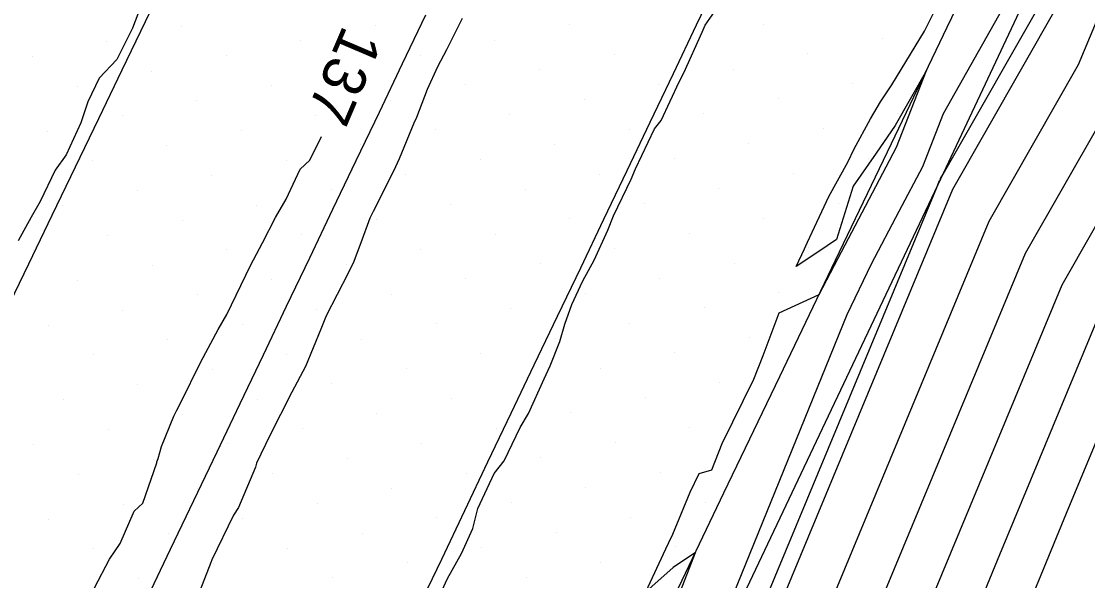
# Model space of a CAD drawing. Extents: x 2354170 to 2357230, y 866100 to 868290.
# Drawn here: x 2355338.78 to 2355388.35, y 866491.61 to 866517.59 of the extents above; entities that cross this region are included whole.
import ezdxf

# ---------------------------------------------------------------- set-up
doc = ezdxf.new("R2010")
doc.units = 0
for name, color, linetype in [('Default', 7, 'Continuous'), ('DTM Contours Major', 7, 'Continuous'), ('DTM Contours Minor', 7, 'Continuous'), ('DTM Contours Minor Text', 7, 'Continuous'), ('Exist DTM Breakline', 7, 'Continuous'), ('Exist DTM Scan Elevation Point', 7, 'Continuous'), ('Exist Roads EOP', 7, 'Continuous'), ('PH Exist DTM Breakline', 7, 'Continuous')]:
    doc.layers.add(name, color=color, linetype=linetype)

msp = doc.modelspace()

# ---------------------------------------------------------------- linework, layer by layer
at = {"layer": 'Default'}
for points in [[(2355433.274, 866592.65), (2355424.806, 866571.951), (2355424.411, 866571.12), (2355422.868, 866571.668), (2355420.162, 866565.925), (2355419.736, 866563.735), (2355420.105, 866562.501), (2355413.621, 866548.376), (2355412.407, 866545.801), (2355402.074, 866526.578), (2355397.826, 866518.933), (2355392.022, 866504.988), (2355390.529, 866502.372), (2355387.356, 866494.737), (2355378.915, 866474.238), (2355377.709, 866471.334), (2355372.225, 866460.176), (2355369.578, 866454.696), (2355359.039, 866433.252), (2355357.778, 866430.64), (2355352.681, 866420.776), (2355349.804, 866415.162), (2355338.927, 866394.115), (2355337.24, 866390.821)], [(2355431.174, 866592.241), (2355423.936, 866574.547), (2355423.314, 866573.241), (2355421.994, 866573.71), (2355417.818, 866564.844), (2355417.454, 866562.975), (2355417.769, 866561.921), (2355412.236, 866549.867), (2355410.42, 866546.018), (2355401.608, 866529.623), (2355395.783, 866519.142), (2355390.995, 866507.636), (2355388.835, 866503.852), (2355384.246, 866492.81), (2355377.209, 866475.72), (2355375.25, 866471.003), (2355370.627, 866461.597), (2355366.362, 866452.765), (2355357.461, 866434.654), (2355355.456, 866430.503), (2355351.148, 866422.165), (2355346.545, 866413.183), (2355337.415, 866395.516)], [(2355350.278, 866443.108), (2355362.638, 866468.704), (2355362.956, 866469.35), (2355368.679, 866483.13), (2355368.699, 866483.178), (2355368.917, 866483.705), (2355377.173, 866503.978), (2355378.305, 866506.326), (2355379.592, 866508.779), (2355380.686, 866510.856), (2355381.648, 866513.312), (2355385.103, 866519.446), (2355385.729, 866520.762), (2355386.343, 866521.891), (2355386.909, 866523.061), (2355389.502, 866527.256), (2355399.279, 866544.85), (2355400.49, 866547.102), (2355405.308, 866557.319), (2355406.091, 866559.024), (2355406.047, 866559.173), (2355406.098, 866559.438), (2355417.628, 866583.915)], [(2355419.375, 866579.833), (2355410.786, 866561.6), (2355410.61, 866560.694), (2355410.763, 866560.183), (2355408.079, 866554.338), (2355404.462, 866546.669), (2355400.211, 866538.759), (2355389.656, 866519.767), (2355387.914, 866515.58), (2355383.755, 866508.295), (2355374.918, 866487.031), (2355372.091, 866480.166), (2355367.873, 866470.011), (2355365.834, 866465.861), (2355356.711, 866446.971), (2355352.725, 866438.859), (2355348.49, 866430.091), (2355346.547, 866426.331), (2355336.768, 866407.245)], [(2355420.248, 866577.792), (2355413.13, 866562.681), (2355412.891, 866561.454), (2355413.098, 866560.762), (2355409.465, 866552.847), (2355406.448, 866546.452), (2355400.676, 866535.714), (2355391.699, 866519.558), (2355388.941, 866512.932), (2355385.449, 866506.814), (2355378.027, 866488.958), (2355373.797, 866478.684), (2355370.332, 866470.342), (2355367.431, 866464.44), (2355359.928, 866448.902), (2355354.303, 866437.457), (2355350.812, 866430.228), (2355348.081, 866424.943), (2355340.027, 866409.224), (2355334.391, 866398.319)], [(2355410.64, 866550.912), (2355408.434, 866546.235), (2355401.142, 866532.669), (2355393.741, 866519.35), (2355389.968, 866510.284), (2355387.142, 866505.333), (2355381.137, 866490.884), (2355375.503, 866477.202), (2355372.791, 866470.672), (2355369.029, 866463.018), (2355367.887, 866460.653)], [(2355389.544, 866523.447), (2355387.614, 866519.975), (2355386.887, 866518.228), (2355382.062, 866509.775), (2355371.808, 866485.105), (2355370.385, 866481.648), (2355365.415, 866469.68), (2355364.236, 866467.282), (2355353.495, 866445.04), (2355351.146, 866440.261), (2355347.54, 866432.795)], [(2355344.316, 866518.25), (2355343.939, 866517.273), (2355343.213, 866515.817), (2355342.398, 866514.949), (2355341.868, 866513.85), (2355341.538, 866512.876), (2355340.856, 866511.399), (2355340.351, 866510.684), (2355339.658, 866509.218), (2355339.227, 866508.497), (2355338.625, 866507.404)], [(2355358.151, 866490.768), (2355358.586, 866491.716), (2355359.24, 866492.873), (2355359.76, 866494.037), (2355360.005, 866494.964), (2355360.76, 866496.588), (2355361.219, 866497.176), (2355361.964, 866498.731), (2355362.352, 866499.38), (2355363.09, 866500.992), (2355363.361, 866501.593), (2355363.817, 866502.728), (2355364.042, 866503.529), (2355364.372, 866504.448), (2355364.875, 866505.547), (2355365.4, 866506.493), (2355366.037, 866507.892), (2355366.305, 866508.566), (2355367.128, 866510.269), (2355367.323, 866510.745), (2355368.204, 866512.596), (2355368.514, 866512.981), (2355369.364, 866514.782), (2355369.57, 866515.197), (2355370.429, 866517.089), (2355370.57, 866517.422), (2355371.441, 866518.667)], [(2355367.807, 866491.095), (2355368.745, 866493.09), (2355368.874, 866493.387), (2355369.065, 866493.773), (2355369.875, 866495.722), (2355370.295, 866496.597), (2355370.882, 866496.762), (2355371.35, 866497.989), (2355372.825, 866500.974), (2355373.269, 866502.073), (2355374.007, 866504.06), (2355375.862, 866504.902), (2355376.752, 866506.598), (2355379.461, 866511.745), (2355380.861, 866515.315), (2355379.401, 866512.762), (2355378.513, 866511.472), (2355377.452, 866509.931), (2355376.677, 866507.463), (2355375.811, 866506.875), (2355374.804, 866506.202), (2355375.178, 866507.029), (2355375.24, 866507.161), (2355375.324, 866507.332), (2355376.309, 866509.451), (2355377.205, 866511.05), (2355377.489, 866511.668), (2355378.259, 866513.068), (2355378.719, 866513.852), (2355379.248, 866514.64), (2355380.761, 866517.135), (2355381.172, 866517.943)], [(2355368.827, 866489.607), (2355370.115, 866492.925), (2355369.073, 866492.217), (2355367.807, 866491.095)]]:
    msp.add_lwpolyline(points, dxfattribs=at)
at = {"layer": 'DTM Contours Major'}
msp.add_lwpolyline([(2355410.64, 866550.912), (2355408.434, 866546.235), (2355401.142, 866532.669), (2355393.741, 866519.35), (2355389.968, 866510.284), (2355387.142, 866505.333), (2355381.137, 866490.884), (2355375.503, 866477.202), (2355372.791, 866470.672), (2355369.029, 866463.018), (2355367.887, 866460.653)], dxfattribs=at)
at = {"layer": 'DTM Contours Minor'}
for points in [[(2355352.422, 866444.396), (2355363.703, 866467.756), (2355364.595, 866469.57), (2355369.816, 866482.142), (2355370.772, 866484.462), (2355381.335, 866509.878), (2355381.452, 866510.166), (2355381.468, 866510.199), (2355381.486, 866510.234), (2355381.502, 866510.263), (2355381.515, 866510.298), (2355381.627, 866510.496), (2355386.544, 866519.11), (2355386.933, 866520.045), (2355399.59, 866542.82), (2355401.814, 866546.958), (2355406.232, 866556.325), (2355407.648, 866559.41), (2355407.568, 866559.68), (2355407.661, 866560.159), (2355418.21, 866582.554)], [(2355359.267, 866517.728), (2355358.539, 866516.268), (2355358.123, 866515.488), (2355357.642, 866514.429), (2355357.149, 866513.134), (2355357.028, 866512.871), (2355356.334, 866511.211), (2355356.084, 866510.63), (2355355.138, 866508.764), (2355354.974, 866508.456), (2355354.552, 866507.307), (2355354.201, 866506.365), (2355354.102, 866506.157), (2355353.968, 866505.895), (2355352.954, 866503.919), (2355352.694, 866503.294), (2355351.985, 866501.563), (2355351.348, 866500.372), (2355350.832, 866499.328), (2355350.333, 866498.361), (2355349.709, 866497.073), (2355349.66, 866496.892), (2355348.872, 866495.016), (2355348.637, 866494.657), (2355347.64, 866492.587), (2355347.581, 866492.45), (2355347.403, 866491.97), (2355346.792, 866490.423)], [(2355342.171, 866491.286), (2355342.868, 866492.607), (2355343.376, 866493.336), (2355344.029, 866494.836), (2355344.427, 866495.216), (2355345.074, 866497.082), (2355345.083, 866497.136), (2355345.135, 866497.281), (2355345.297, 866497.85), (2355345.864, 866499.255), (2355346.002, 866499.526), (2355346.177, 866499.863), (2355347.121, 866501.783), (2355347.927, 866503.283), (2355348.336, 866503.977), (2355348.763, 866504.88), (2355349.43, 866506.251), (2355349.992, 866507.312), (2355350.588, 866508.482), (2355351.095, 866509.34), (2355351.735, 866510.721), (2355352.182, 866511.138), (2355352.731, 866512.237)]]:
    msp.add_lwpolyline(points, dxfattribs=at)
at = {"layer": 'Exist DTM Breakline'}
for points in [[(2355338.033, 866504.084), (2355339.123, 866506.333), (2355340.212, 866508.584), (2355341.299, 866510.835), (2355342.385, 866513.087), (2355343.471, 866515.339), (2355344.556, 866517.591), (2355345.637, 866519.845)], [(2355371.23, 866519.671), (2355370.152, 866517.415), (2355369.077, 866515.158), (2355368.002, 866512.901), (2355366.927, 866510.644), (2355365.847, 866508.389), (2355364.766, 866506.135), (2355363.684, 866503.881), (2355362.603, 866501.627), (2355361.527, 866499.37), (2355360.454, 866497.113), (2355359.38, 866494.855), (2355358.307, 866492.597), (2355357.226, 866490.343)], [(2355338.15, 866477.302), (2355339.233, 866479.556), (2355340.316, 866481.809), (2355341.398, 866484.062), (2355342.481, 866486.316), (2355343.559, 866488.571), (2355344.638, 866490.826), (2355345.716, 866493.082), (2355346.795, 866495.337), (2355347.873, 866497.593), (2355348.951, 866499.848), (2355350.03, 866502.104), (2355351.108, 866504.359), (2355352.187, 866506.615), (2355353.265, 866508.87), (2355354.344, 866511.125), (2355355.422, 866513.381), (2355356.5, 866515.636), (2355357.579, 866517.891)]]:
    msp.add_lwpolyline(points, dxfattribs=at)
at = {"layer": 'Exist DTM Scan Elevation Point'}
for p, q in [((2355346.22, 866517.368), (2355346.22, 866517.368)), ((2355355.234, 866517.399), (2355355.234, 866517.399)), ((2355364.247, 866517.431), (2355364.247, 866517.431)), ((2355373.261, 866517.463), (2355373.261, 866517.463)), ((2355378.811, 866516.789), (2355378.811, 866516.789)), ((2355342.755, 866516.662), (2355342.755, 866516.662)), ((2355351.769, 866516.694), (2355351.769, 866516.694)), ((2355360.783, 866516.725), (2355360.783, 866516.725)), ((2355339.291, 866515.957), (2355339.291, 866515.957)), ((2355348.305, 866515.988), (2355348.305, 866515.988)), ((2355357.319, 866516.02), (2355357.319, 866516.02)), ((2355366.332, 866516.052), (2355366.332, 866516.052)), ((2355375.346, 866516.083), (2355375.346, 866516.083)), ((2355344.84, 866515.283), (2355344.84, 866515.283)), ((2355353.854, 866515.314), (2355353.854, 866515.314)), ((2355362.868, 866515.346), (2355362.868, 866515.346)), ((2355371.882, 866515.378), (2355371.882, 866515.378)), ((2355341.376, 866514.577), (2355341.376, 866514.577)), ((2355350.39, 866514.609), (2355350.39, 866514.609)), ((2355359.404, 866514.64), (2355359.404, 866514.64)), ((2355368.417, 866514.672), (2355368.417, 866514.672)), ((2355377.431, 866514.704), (2355377.431, 866514.704)), ((2355346.925, 866513.903), (2355346.925, 866513.903)), ((2355355.939, 866513.935), (2355355.939, 866513.935)), ((2355364.953, 866513.967), (2355364.953, 866513.967)), ((2355373.967, 866513.998), (2355373.967, 866513.998)), ((2355370.502, 866513.293), (2355370.502, 866513.293)), ((2355379.516, 866513.324), (2355379.516, 866513.324)), ((2355343.461, 866513.198), (2355343.461, 866513.198)), ((2355352.475, 866513.229), (2355352.475, 866513.229)), ((2355361.489, 866513.261), (2355361.489, 866513.261)), ((2355339.996, 866512.492), (2355339.996, 866512.492)), ((2355349.01, 866512.524), (2355349.01, 866512.524)), ((2355358.024, 866512.555), (2355358.024, 866512.555)), ((2355367.038, 866512.587), (2355367.038, 866512.587)), ((2355376.052, 866512.619), (2355376.052, 866512.619)), ((2355345.546, 866511.818), (2355345.546, 866511.818)), ((2355354.56, 866511.85), (2355354.56, 866511.85)), ((2355363.573, 866511.882), (2355363.573, 866511.882)), ((2355372.587, 866511.913), (2355372.587, 866511.913)), ((2355342.081, 866511.113), (2355342.081, 866511.113)), ((2355351.095, 866511.144), (2355351.095, 866511.144)), ((2355360.109, 866511.176), (2355360.109, 866511.176)), ((2355369.123, 866511.208), (2355369.123, 866511.208)), ((2355378.137, 866511.239), (2355378.137, 866511.239)), ((2355347.631, 866510.439), (2355347.631, 866510.439)), ((2355356.645, 866510.47), (2355356.645, 866510.47)), ((2355365.658, 866510.502), (2355365.658, 866510.502)), ((2355374.672, 866510.534), (2355374.672, 866510.534)), ((2355362.194, 866509.797), (2355362.194, 866509.797)), ((2355371.208, 866509.828), (2355371.208, 866509.828)), ((2355344.166, 866509.733), (2355344.166, 866509.733)), ((2355353.18, 866509.765), (2355353.18, 866509.765)), ((2355340.702, 866509.028), (2355340.702, 866509.028)), ((2355349.716, 866509.059), (2355349.716, 866509.059)), ((2355358.73, 866509.091), (2355358.73, 866509.091)), ((2355367.743, 866509.123), (2355367.743, 866509.123)), ((2355376.757, 866509.154), (2355376.757, 866509.154)), ((2355346.251, 866508.354), (2355346.251, 866508.354)), ((2355355.265, 866508.385), (2355355.265, 866508.385)), ((2355364.279, 866508.417), (2355364.279, 866508.417)), ((2355373.293, 866508.449), (2355373.293, 866508.449)), ((2355342.787, 866507.648), (2355342.787, 866507.648)), ((2355351.801, 866507.68), (2355351.801, 866507.68)), ((2355360.815, 866507.712), (2355360.815, 866507.712)), ((2355369.828, 866507.743), (2355369.828, 866507.743)), ((2355339.323, 866506.943), (2355339.323, 866506.943)), ((2355348.336, 866506.974), (2355348.336, 866506.974)), ((2355357.35, 866507.006), (2355357.35, 866507.006)), ((2355366.364, 866507.038), (2355366.364, 866507.038)), ((2355375.378, 866507.069), (2355375.378, 866507.069)), ((2355362.9, 866506.332), (2355362.9, 866506.332)), ((2355371.913, 866506.364), (2355371.913, 866506.364)), ((2355344.872, 866506.269), (2355344.872, 866506.269)), ((2355353.886, 866506.3), (2355353.886, 866506.3)), ((2355341.408, 866505.563), (2355341.408, 866505.563)), ((2355350.421, 866505.595), (2355350.421, 866505.595)), ((2355359.435, 866505.627), (2355359.435, 866505.627)), ((2355368.449, 866505.658), (2355368.449, 866505.658)), ((2355346.957, 866504.889), (2355346.957, 866504.889)), ((2355355.971, 866504.921), (2355355.971, 866504.921)), ((2355364.985, 866504.953), (2355364.985, 866504.953)), ((2355373.998, 866504.984), (2355373.998, 866504.984)), ((2355343.493, 866504.184), (2355343.493, 866504.184)), ((2355352.506, 866504.216), (2355352.506, 866504.216)), ((2355361.52, 866504.247), (2355361.52, 866504.247)), ((2355370.534, 866504.279), (2355370.534, 866504.279)), ((2355340.028, 866503.478), (2355340.028, 866503.478)), ((2355349.042, 866503.51), (2355349.042, 866503.51)), ((2355358.056, 866503.542), (2355358.056, 866503.542)), ((2355367.07, 866503.573), (2355367.07, 866503.573)), ((2355363.605, 866502.868), (2355363.605, 866502.868)), ((2355372.619, 866502.899), (2355372.619, 866502.899)), ((2355345.578, 866502.804), (2355345.578, 866502.804)), ((2355354.591, 866502.836), (2355354.591, 866502.836)), ((2355342.113, 866502.099), (2355342.113, 866502.099)), ((2355351.127, 866502.131), (2355351.127, 866502.131)), ((2355360.141, 866502.162), (2355360.141, 866502.162)), ((2355369.155, 866502.194), (2355369.155, 866502.194)), ((2355347.663, 866501.425), (2355347.663, 866501.425)), ((2355356.676, 866501.457), (2355356.676, 866501.457)), ((2355365.69, 866501.488), (2355365.69, 866501.488)), ((2355344.198, 866500.719), (2355344.198, 866500.719)), ((2355353.212, 866500.751), (2355353.212, 866500.751)), ((2355371.24, 866500.814), (2355371.24, 866500.814)), ((2355340.734, 866500.014), (2355340.734, 866500.014)), ((2355349.748, 866500.046), (2355349.748, 866500.046)), ((2355358.761, 866500.077), (2355358.761, 866500.077)), ((2355367.775, 866500.109), (2355367.775, 866500.109)), ((2355364.311, 866499.403), (2355364.311, 866499.403)), ((2355346.283, 866499.34), (2355346.283, 866499.34)), ((2355355.297, 866499.372), (2355355.297, 866499.372)), ((2355342.819, 866498.634), (2355342.819, 866498.634)), ((2355351.832, 866498.666), (2355351.832, 866498.666)), ((2355360.846, 866498.698), (2355360.846, 866498.698)), ((2355369.86, 866498.729), (2355369.86, 866498.729)), ((2355339.354, 866497.929), (2355339.354, 866497.929)), ((2355348.368, 866497.961), (2355348.368, 866497.961)), ((2355357.382, 866497.992), (2355357.382, 866497.992)), ((2355366.396, 866498.024), (2355366.396, 866498.024)), ((2355344.904, 866497.255), (2355344.904, 866497.255)), ((2355353.917, 866497.287), (2355353.917, 866497.287)), ((2355362.931, 866497.318), (2355362.931, 866497.318)), ((2355341.439, 866496.549), (2355341.439, 866496.549)), ((2355350.453, 866496.581), (2355350.453, 866496.581)), ((2355359.467, 866496.613), (2355359.467, 866496.613)), ((2355368.481, 866496.644), (2355368.481, 866496.644)), ((2355365.016, 866495.939), (2355365.016, 866495.939)), ((2355346.989, 866495.876), (2355346.989, 866495.876)), ((2355356.002, 866495.907), (2355356.002, 866495.907)), ((2355343.524, 866495.17), (2355343.524, 866495.17)), ((2355352.538, 866495.202), (2355352.538, 866495.202)), ((2355361.552, 866495.233), (2355361.552, 866495.233)), ((2355370.566, 866495.265), (2355370.566, 866495.265)), ((2355340.06, 866494.464), (2355340.06, 866494.464)), ((2355349.074, 866494.496), (2355349.074, 866494.496)), ((2355358.087, 866494.528), (2355358.087, 866494.528)), ((2355367.101, 866494.559), (2355367.101, 866494.559)), ((2355345.609, 866493.791), (2355345.609, 866493.791)), ((2355354.623, 866493.822), (2355354.623, 866493.822)), ((2355363.637, 866493.854), (2355363.637, 866493.854)), ((2355342.145, 866493.085), (2355342.145, 866493.085)), ((2355351.159, 866493.117), (2355351.159, 866493.117)), ((2355360.172, 866493.148), (2355360.172, 866493.148)), ((2355369.186, 866493.18), (2355369.186, 866493.18)), ((2355356.708, 866492.443), (2355356.708, 866492.443)), ((2355365.722, 866492.474), (2355365.722, 866492.474)), ((2355347.694, 866492.411), (2355347.694, 866492.411)), ((2355344.23, 866491.706), (2355344.23, 866491.706)), ((2355353.244, 866491.737), (2355353.244, 866491.737)), ((2355362.257, 866491.769), (2355362.257, 866491.769))]:
    msp.add_line(p, q, dxfattribs=at)
at = {"layer": 'Exist Roads EOP'}
msp.add_lwpolyline([(2355353.269, 866457.821), (2355355.866, 866463.23), (2355358.463, 866468.639), (2355361.059, 866474.049), (2355363.654, 866479.458), (2355366.249, 866484.868), (2355368.845, 866490.277), (2355371.44, 866495.687), (2355374.036, 866501.096), (2355376.632, 866506.506), (2355379.228, 866511.915), (2355381.825, 866517.324), (2355384.423, 866522.732), (2355387.02, 866528.141), (2355389.618, 866533.549), (2355392.216, 866538.958), (2355394.813, 866544.367), (2355397.409, 866549.776), (2355400.005, 866555.185), (2355402.599, 866560.595), (2355405.193, 866566.006), (2355407.786, 866571.417), (2355410.38, 866576.827)], dxfattribs=at)
at = {"layer": 'PH Exist DTM Breakline'}
msp.add_lwpolyline([(2355462.264, 866681.282), (2355449.29, 866652.845), (2355431.772, 866616.884), (2355416.85, 866585.734), (2355398.908, 866547.275), (2355381.513, 866510.255), (2355362.049, 866469.228), (2355342.769, 866429.753), (2355321.636, 866386.842), (2355298.704, 866337.728), (2355276.341, 866292.909), (2355263.024, 866269.789)], dxfattribs=at)

# ---------------------------------------------------------------- texts
at = {"layer": 'DTM Contours Minor Text'}
msp.add_text('137', height=2, rotation=246.909, dxfattribs=at).set_placement((2355353.758, 866517.47))

doc.saveas('drawing.dxf')
